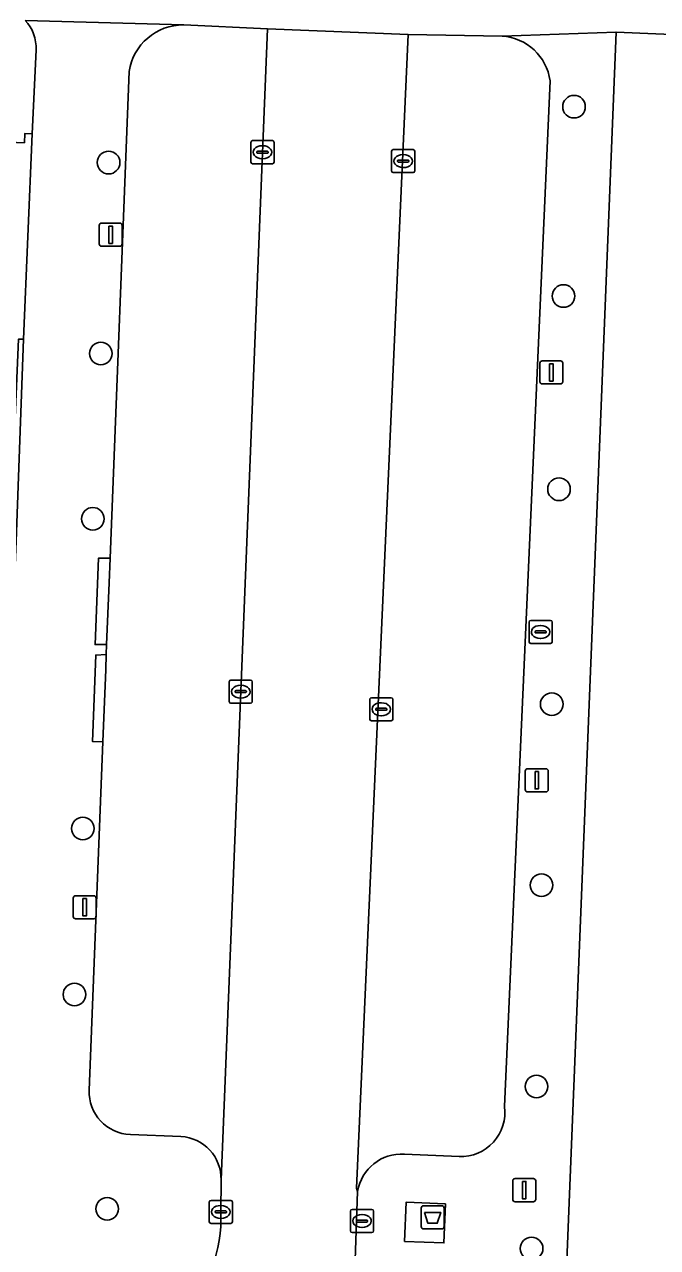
# Model space of a CAD drawing. Extents: x 161354 to 162026, y 386504 to 387460.
# Drawn here: x 161881.6 to 161908.9, y 387059.7 to 387112.6 of the extents above; entities that cross this region are included whole.
import ezdxf

# ---------------------------------------------------------------- set-up
doc = ezdxf.new("R2010")
doc.units = 0
for name, color, linetype in [('IMGEO_Afval_apart_plaats', 7, 'Continuous'), ('IMGEO_Boom', 7, 'Continuous'), ('IMGEO_Brandkraan', 7, 'Continuous'), ('IMGEO_Erf', 7, 'Continuous'), ('IMGEO_Kolk', 7, 'Continuous'), ('IMGEO_Lichtmast', 7, 'Continuous'), ('IMGEO_Pand', 7, 'Continuous'), ('IMGEO_Parkeervlak_open', 7, 'Continuous'), ('IMGEO_Rijbaan_lokaal_open', 7, 'Continuous'), ('IMGEO_Voetpad_gesloten', 7, 'Continuous'), ('IMGEO_Voetpad_open', 7, 'Continuous')]:
    doc.layers.add(name, color=color, linetype=linetype)

msp = doc.modelspace()

# ---------------------------------------------------------------- linework, layer by layer
at = {"layer": 'IMGEO_Afval_apart_plaats'}
for p, q in [((161898.714, 387060.646), (161898.714, 387061.446)), ((161898.714, 387061.446), (161898.714, 387060.646)), ((161898.814, 387061.546), (161899.604, 387061.546)), ((161899.604, 387061.546), (161898.814, 387061.546)), ((161899.704, 387061.446), (161899.704, 387060.646)), ((161899.704, 387060.646), (161899.704, 387061.446)), ((161899.604, 387060.546), (161898.814, 387060.546)), ((161898.814, 387060.546), (161899.604, 387060.546))]:
    msp.add_line(p, q, dxfattribs=at)
msp.add_lwpolyline([(161898.857, 387061.26), (161899.561, 387061.26), (161899.412, 387060.79), (161899.006, 387060.79), (161898.857, 387061.26)], dxfattribs=at)
for centre, start, end in [((161898.814, 387061.446), 90, 180), ((161898.814, 387061.446), 90, 180), ((161899.604, 387061.446), 0, 90), ((161899.604, 387061.446), 360, 90), ((161898.814, 387060.646), 180, 270), ((161898.814, 387060.646), 180, 270), ((161899.604, 387060.646), 270, 0), ((161899.604, 387060.646), 270, 0)]:
    msp.add_arc(centre, 0.1, start, end, dxfattribs=at)
at = {"layer": 'IMGEO_Boom'}
for centre in [(161905.324, 387109.066), (161885.199, 387106.649), (161904.87, 387100.88), (161884.861, 387098.397), (161904.675, 387092.525), (161884.512, 387091.25), (161904.361, 387083.232), (161884.081, 387077.857), (161903.915, 387075.405), (161883.719, 387070.684), (161903.699, 387066.703), (161885.133, 387061.416), (161903.49, 387059.696)]:
    msp.add_circle(centre, 0.489, dxfattribs=at)
at = {"layer": 'IMGEO_Brandkraan'}
for p, q in [((161903.38, 387085.931), (161903.38, 387086.783)), ((161903.455, 387086.857), (161904.307, 387086.857)), ((161903.868, 387086.637), (161903.893, 387086.637)), ((161904.381, 387086.783), (161904.381, 387085.931)), ((161903.639, 387086.351), (161903.639, 387086.363)), ((161904.077, 387086.314), (161903.679, 387086.314)), ((161903.682, 387086.4), (161904.08, 387086.4)), ((161903.891, 387086.077), (161903.866, 387086.077)), ((161904.123, 387086.363), (161904.123, 387086.351)), ((161904.307, 387085.857), (161903.455, 387085.857))]:
    msp.add_line(p, q, dxfattribs=at)
for points in [[(161903.38, 387085.931), (161903.38, 387086.783)], [(161903.455, 387086.857), (161904.307, 387086.857)], [(161904.381, 387086.783), (161904.381, 387085.931)], [(161904.307, 387085.857), (161903.455, 387085.857)]]:
    msp.add_lwpolyline(points, dxfattribs=at)
for centre, radius, start, end in [((161903.457, 387086.781), 0.0765, 91.552, 178.448), ((161903.457, 387086.781), 0.0765, 91.552, 178.448), ((161904.305, 387086.781), 0.0765, 1.552, 88.448), ((161904.305, 387086.781), 0.0765, 1.552, 88.448), ((161903.679, 387086.36), 0.0403, 85.8775, 175.7526), ((161903.676, 387086.35), 0.0366, 178.938, 274.7102), ((161904.08, 387086.357), 0.043, 264.8664, 352.4533), ((161904.084, 387086.362), 0.0386, 1.7309, 96.639), ((161903.457, 387085.933), 0.0765, 181.552, 268.448), ((161903.457, 387085.933), 0.0765, 181.552, 268.448), ((161904.305, 387085.933), 0.0765, 271.552, 358.448), ((161904.305, 387085.933), 0.0765, 271.552, 358.448)]:
    msp.add_arc(centre, radius, start, end, dxfattribs=at)
for centre, major_axis, ratio, start_param, end_param in [((161903.867, 387086.357), (-0.387, 0.002), 0.722429, 4.712389, 7.853982), ((161903.892, 387086.357), (-0.39, 0.002), 0.717154, 1.570796, 4.712389)]:
    msp.add_ellipse(centre, major_axis=major_axis, ratio=ratio, start_param=start_param, end_param=end_param, dxfattribs=at)
at = {"layer": 'IMGEO_Erf'}
msp.add_lwpolyline([(161949.829, 387052.652), (161952.036, 387110.403), (161938.722, 387110.963), (161907.141, 387112.293), (161904.797, 387053.789), (161904.221, 387041.354), (161898.337, 387041.574), (161897.536, 387022.505), (161948.584, 387020.063)], close=True, dxfattribs=at)
msp.add_lwpolyline([(161881.554, 387107.504), (161881.57, 387107.901), (161881.897, 387107.887), (161882.061, 387111.528)], dxfattribs=at)
msp.add_arc((161880.299, 387111.6), 1.763, 357.6565, 42.7514, dxfattribs=at)
at = {"layer": 'IMGEO_Kolk'}
for p, q in [((161891.352, 387106.671), (161891.352, 387107.523)), ((161891.427, 387107.597), (161892.279, 387107.597)), ((161891.84, 387107.377), (161891.865, 387107.377)), ((161892.353, 387107.523), (161892.353, 387106.671)), ((161897.51, 387107.214), (161898.362, 387107.214)), ((161891.611, 387107.091), (161891.611, 387107.103)), ((161892.049, 387107.054), (161891.651, 387107.054)), ((161891.654, 387107.14), (161892.052, 387107.14)), ((161891.863, 387106.817), (161891.838, 387106.817)), ((161892.095, 387107.103), (161892.095, 387107.091)), ((161897.435, 387106.288), (161897.435, 387107.14)), ((161897.694, 387106.708), (161897.694, 387106.72)), ((161898.132, 387106.671), (161897.734, 387106.671)), ((161897.737, 387106.757), (161898.135, 387106.757)), ((161897.923, 387106.994), (161897.948, 387106.994)), ((161898.178, 387106.72), (161898.178, 387106.708)), ((161898.436, 387107.14), (161898.436, 387106.288)), ((161892.279, 387106.597), (161891.427, 387106.597)), ((161898.362, 387106.214), (161897.51, 387106.214)), ((161897.946, 387106.434), (161897.921, 387106.434)), ((161890.411, 387083.349), (161890.411, 387084.201)), ((161890.486, 387084.275), (161891.338, 387084.275)), ((161890.899, 387084.055), (161890.924, 387084.055)), ((161891.412, 387084.201), (161891.412, 387083.349)), ((161890.67, 387083.769), (161890.67, 387083.781)), ((161891.108, 387083.732), (161890.71, 387083.732)), ((161890.713, 387083.818), (161891.111, 387083.818)), ((161890.922, 387083.495), (161890.897, 387083.495)), ((161891.154, 387083.781), (161891.154, 387083.769)), ((161896.49, 387082.588), (161896.49, 387083.44)), ((161896.565, 387083.514), (161897.417, 387083.514)), ((161897.491, 387083.44), (161897.491, 387082.588)), ((161891.338, 387083.275), (161890.486, 387083.275)), ((161896.749, 387083.008), (161896.749, 387083.02)), ((161897.187, 387082.971), (161896.789, 387082.971)), ((161896.792, 387083.057), (161897.19, 387083.057)), ((161896.978, 387083.294), (161897.003, 387083.294)), ((161897.233, 387083.02), (161897.233, 387083.008)), ((161897.417, 387082.514), (161896.565, 387082.514)), ((161897.001, 387082.734), (161896.976, 387082.734)), ((161889.551, 387060.854), (161889.551, 387061.706)), ((161889.626, 387061.78), (161890.478, 387061.78)), ((161890.552, 387061.706), (161890.552, 387060.854)), ((161889.81, 387061.274), (161889.81, 387061.286)), ((161890.248, 387061.237), (161889.85, 387061.237)), ((161889.853, 387061.323), (161890.251, 387061.323)), ((161890.039, 387061.56), (161890.064, 387061.56)), ((161890.294, 387061.286), (161890.294, 387061.274)), ((161895.656, 387060.461), (161895.656, 387061.313)), ((161895.731, 387061.387), (161896.583, 387061.387)), ((161896.144, 387061.167), (161896.169, 387061.167)), ((161896.657, 387061.313), (161896.657, 387060.461)), ((161890.478, 387060.78), (161889.626, 387060.78)), ((161890.062, 387061), (161890.037, 387061)), ((161895.915, 387060.881), (161895.915, 387060.893)), ((161896.353, 387060.844), (161895.955, 387060.844)), ((161895.958, 387060.93), (161896.356, 387060.93)), ((161896.399, 387060.893), (161896.399, 387060.881)), ((161896.583, 387060.387), (161895.731, 387060.387)), ((161896.167, 387060.607), (161896.142, 387060.607))]:
    msp.add_line(p, q, dxfattribs=at)
for points in [[(161891.352, 387106.671), (161891.352, 387107.523)], [(161891.427, 387107.597), (161892.279, 387107.597)], [(161892.353, 387107.523), (161892.353, 387106.671)], [(161897.51, 387107.214), (161898.362, 387107.214)], [(161897.435, 387106.288), (161897.435, 387107.14)], [(161898.436, 387107.14), (161898.436, 387106.288)], [(161892.279, 387106.597), (161891.427, 387106.597)], [(161898.362, 387106.214), (161897.51, 387106.214)], [(161890.411, 387083.349), (161890.411, 387084.201)], [(161890.486, 387084.275), (161891.338, 387084.275)], [(161891.412, 387084.201), (161891.412, 387083.349)], [(161896.49, 387082.588), (161896.49, 387083.44)], [(161896.565, 387083.514), (161897.417, 387083.514)], [(161897.491, 387083.44), (161897.491, 387082.588)], [(161891.338, 387083.275), (161890.486, 387083.275)], [(161897.417, 387082.514), (161896.565, 387082.514)], [(161889.551, 387060.854), (161889.551, 387061.706)], [(161889.626, 387061.78), (161890.478, 387061.78)], [(161890.552, 387061.706), (161890.552, 387060.854)], [(161895.656, 387060.461), (161895.656, 387061.313)], [(161895.731, 387061.387), (161896.583, 387061.387)], [(161896.657, 387061.313), (161896.657, 387060.461)], [(161890.478, 387060.78), (161889.626, 387060.78)], [(161896.583, 387060.387), (161895.731, 387060.387)]]:
    msp.add_lwpolyline(points, dxfattribs=at)
for centre, radius, start, end in [((161891.429, 387107.521), 0.0765, 91.552, 178.448), ((161891.429, 387107.521), 0.0765, 91.552, 178.448), ((161892.277, 387107.521), 0.0765, 1.552, 88.448), ((161892.277, 387107.521), 0.0765, 1.552, 88.448), ((161897.512, 387107.138), 0.0765, 91.552, 178.448), ((161897.512, 387107.138), 0.0765, 91.552, 178.448), ((161898.36, 387107.138), 0.0765, 1.552, 88.448), ((161898.36, 387107.138), 0.0765, 1.552, 88.448), ((161891.429, 387106.673), 0.0765, 181.552, 268.448), ((161891.429, 387106.673), 0.0765, 181.552, 268.448), ((161891.651, 387107.1), 0.0403, 85.8775, 175.7526), ((161891.648, 387107.09), 0.0366, 178.938, 274.7102), ((161892.052, 387107.097), 0.043, 264.8664, 352.4533), ((161892.056, 387107.102), 0.0386, 1.7309, 96.639), ((161892.277, 387106.673), 0.0765, 271.552, 358.448), ((161892.277, 387106.673), 0.0765, 271.552, 358.448), ((161897.734, 387106.717), 0.0403, 85.8775, 175.7526), ((161897.731, 387106.707), 0.0366, 178.938, 274.7102), ((161898.135, 387106.714), 0.043, 264.8664, 352.4533), ((161898.139, 387106.719), 0.0386, 1.7309, 96.639), ((161897.512, 387106.29), 0.0765, 181.552, 268.448), ((161897.512, 387106.29), 0.0765, 181.552, 268.448), ((161898.36, 387106.29), 0.0765, 271.552, 358.448), ((161898.36, 387106.29), 0.0765, 271.552, 358.448), ((161890.488, 387084.199), 0.0765, 91.552, 178.448), ((161890.488, 387084.199), 0.0765, 91.552, 178.448), ((161891.336, 387084.199), 0.0765, 1.552, 88.448), ((161891.336, 387084.199), 0.0765, 1.552, 88.448), ((161890.71, 387083.778), 0.0403, 85.8775, 175.7526), ((161890.707, 387083.768), 0.0366, 178.938, 274.7102), ((161891.111, 387083.775), 0.043, 264.8664, 352.4533), ((161891.115, 387083.78), 0.0386, 1.7309, 96.639), ((161896.567, 387083.438), 0.0765, 91.552, 178.448), ((161896.567, 387083.438), 0.0765, 91.552, 178.448), ((161897.415, 387083.438), 0.0765, 1.552, 88.448), ((161897.415, 387083.438), 0.0765, 1.552, 88.448), ((161890.488, 387083.351), 0.0765, 181.552, 268.448), ((161890.488, 387083.351), 0.0765, 181.552, 268.448), ((161891.336, 387083.351), 0.0765, 271.552, 358.448), ((161891.336, 387083.351), 0.0765, 271.552, 358.448), ((161896.789, 387083.017), 0.0403, 85.8775, 175.7526), ((161896.786, 387083.007), 0.0366, 178.938, 274.7102), ((161897.19, 387083.014), 0.043, 264.8664, 352.4533), ((161897.194, 387083.019), 0.0386, 1.7309, 96.639), ((161896.567, 387082.59), 0.0765, 181.552, 268.448), ((161896.567, 387082.59), 0.0765, 181.552, 268.448), ((161897.415, 387082.59), 0.0765, 271.552, 358.448), ((161897.415, 387082.59), 0.0765, 271.552, 358.448), ((161889.628, 387061.704), 0.0765, 91.552, 178.448), ((161889.628, 387061.704), 0.0765, 91.552, 178.448), ((161890.476, 387061.704), 0.0765, 1.552, 88.448), ((161890.476, 387061.704), 0.0765, 1.552, 88.448), ((161889.85, 387061.283), 0.0403, 85.8775, 175.7526), ((161889.847, 387061.273), 0.0366, 178.938, 274.7102), ((161890.251, 387061.28), 0.043, 264.8664, 352.4533), ((161890.255, 387061.285), 0.0386, 1.7309, 96.639), ((161895.733, 387061.311), 0.0765, 91.552, 178.448), ((161895.733, 387061.311), 0.0765, 91.552, 178.448), ((161896.581, 387061.311), 0.0765, 1.552, 88.448), ((161896.581, 387061.311), 0.0765, 1.552, 88.448), ((161889.628, 387060.856), 0.0765, 181.552, 268.448), ((161889.628, 387060.856), 0.0765, 181.552, 268.448), ((161890.476, 387060.856), 0.0765, 271.552, 358.448), ((161890.476, 387060.856), 0.0765, 271.552, 358.448), ((161895.955, 387060.89), 0.0403, 85.8775, 175.7526), ((161895.952, 387060.88), 0.0366, 178.938, 274.7102), ((161896.356, 387060.887), 0.043, 264.8664, 352.4533), ((161896.36, 387060.892), 0.0386, 1.7309, 96.639), ((161895.733, 387060.463), 0.0765, 181.552, 268.448), ((161895.733, 387060.463), 0.0765, 181.552, 268.448), ((161896.581, 387060.463), 0.0765, 271.552, 358.448), ((161896.581, 387060.463), 0.0765, 271.552, 358.448)]:
    msp.add_arc(centre, radius, start, end, dxfattribs=at)
for centre, major_axis, ratio, start_param, end_param in [((161891.839, 387107.097), (-0.387, 0.002), 0.722429, 4.712389, 7.853982), ((161891.864, 387107.097), (-0.39, 0.002), 0.717154, 1.570796, 4.712389), ((161897.922, 387106.714), (-0.387, 0.002), 0.722429, 4.712389, 7.853982), ((161897.947, 387106.714), (-0.39, 0.002), 0.717154, 1.570796, 4.712389), ((161890.898, 387083.775), (-0.387, 0.002), 0.722429, 4.712389, 7.853982), ((161890.923, 387083.775), (-0.39, 0.002), 0.717154, 1.570796, 4.712389), ((161896.977, 387083.014), (-0.387, 0.002), 0.722429, 4.712389, 7.853982), ((161897.002, 387083.014), (-0.39, 0.002), 0.717154, 1.570796, 4.712389), ((161890.038, 387061.28), (-0.387, 0.002), 0.722429, 4.712389, 7.853982), ((161890.063, 387061.28), (-0.39, 0.002), 0.717154, 1.570796, 4.712389), ((161896.143, 387060.887), (-0.387, 0.002), 0.722429, 4.712389, 7.853982), ((161896.168, 387060.887), (-0.39, 0.002), 0.717154, 1.570796, 4.712389)]:
    msp.add_ellipse(centre, major_axis=major_axis, ratio=ratio, start_param=start_param, end_param=end_param, dxfattribs=at)
at = {"layer": 'IMGEO_Lichtmast'}
for p, q in [((161884.892, 387104.031), (161885.682, 387104.031)), ((161885.682, 387104.031), (161884.892, 387104.031)), ((161884.792, 387103.131), (161884.792, 387103.931)), ((161884.792, 387103.931), (161884.792, 387103.131)), ((161885.782, 387103.931), (161885.782, 387103.131)), ((161885.782, 387103.131), (161885.782, 387103.931)), ((161885.682, 387103.031), (161884.892, 387103.031)), ((161884.892, 387103.031), (161885.682, 387103.031)), ((161903.85, 387097.177), (161903.85, 387097.977)), ((161903.85, 387097.977), (161903.85, 387097.177)), ((161903.95, 387098.077), (161904.74, 387098.077)), ((161904.74, 387098.077), (161903.95, 387098.077)), ((161904.84, 387097.977), (161904.84, 387097.177)), ((161904.84, 387097.177), (161904.84, 387097.977)), ((161904.74, 387097.077), (161903.95, 387097.077)), ((161903.95, 387097.077), (161904.74, 387097.077)), ((161903.217, 387079.542), (161903.217, 387080.342)), ((161903.217, 387080.342), (161903.217, 387079.542)), ((161903.317, 387080.442), (161904.107, 387080.442)), ((161904.107, 387080.442), (161903.317, 387080.442)), ((161904.207, 387080.342), (161904.207, 387079.542)), ((161904.207, 387079.542), (161904.207, 387080.342)), ((161904.107, 387079.442), (161903.317, 387079.442)), ((161903.317, 387079.442), (161904.107, 387079.442)), ((161883.77, 387074.953), (161884.56, 387074.953)), ((161884.56, 387074.953), (161883.77, 387074.953)), ((161883.67, 387074.053), (161883.67, 387074.853)), ((161883.67, 387074.853), (161883.67, 387074.053)), ((161884.66, 387074.853), (161884.66, 387074.053)), ((161884.66, 387074.053), (161884.66, 387074.853)), ((161884.56, 387073.953), (161883.77, 387073.953)), ((161883.77, 387073.953), (161884.56, 387073.953)), ((161902.676, 387061.822), (161902.676, 387062.622)), ((161902.676, 387062.622), (161902.676, 387061.822)), ((161902.776, 387062.722), (161903.566, 387062.722)), ((161903.566, 387062.722), (161902.776, 387062.722)), ((161903.666, 387062.622), (161903.666, 387061.822)), ((161903.666, 387061.822), (161903.666, 387062.622)), ((161903.566, 387061.722), (161902.776, 387061.722)), ((161902.776, 387061.722), (161903.566, 387061.722))]:
    msp.add_line(p, q, dxfattribs=at)
for points in [[(161885.212, 387103.906), (161885.362, 387103.906), (161885.362, 387103.156), (161885.212, 387103.156), (161885.212, 387103.906)], [(161904.27, 387097.952), (161904.42, 387097.952), (161904.42, 387097.202), (161904.27, 387097.202), (161904.27, 387097.952)], [(161903.637, 387080.317), (161903.787, 387080.317), (161903.787, 387079.567), (161903.637, 387079.567), (161903.637, 387080.317)], [(161884.09, 387074.828), (161884.24, 387074.828), (161884.24, 387074.078), (161884.09, 387074.078), (161884.09, 387074.828)], [(161903.096, 387062.597), (161903.246, 387062.597), (161903.246, 387061.847), (161903.096, 387061.847), (161903.096, 387062.597)]]:
    msp.add_lwpolyline(points, dxfattribs=at)
for centre, start, end in [((161884.892, 387103.931), 90, 180), ((161884.892, 387103.931), 90, 180), ((161885.682, 387103.931), 0, 90), ((161885.682, 387103.931), 360, 90), ((161884.892, 387103.131), 180, 270), ((161884.892, 387103.131), 180, 270), ((161885.682, 387103.131), 270, 0), ((161885.682, 387103.131), 270, 0), ((161903.95, 387097.977), 90, 180), ((161903.95, 387097.977), 90, 180), ((161904.74, 387097.977), 0, 90), ((161904.74, 387097.977), 360, 90), ((161903.95, 387097.177), 180, 270), ((161903.95, 387097.177), 180, 270), ((161904.74, 387097.177), 270, 0), ((161904.74, 387097.177), 270, 0), ((161903.317, 387080.342), 90, 180), ((161903.317, 387080.342), 90, 180), ((161904.107, 387080.342), 0, 90), ((161904.107, 387080.342), 360, 90), ((161903.317, 387079.542), 180, 270), ((161903.317, 387079.542), 180, 270), ((161904.107, 387079.542), 270, 0), ((161904.107, 387079.542), 270, 0), ((161883.77, 387074.853), 90, 180), ((161883.77, 387074.853), 90, 180), ((161884.56, 387074.853), 0, 90), ((161884.56, 387074.853), 360, 90), ((161883.77, 387074.053), 180, 270), ((161883.77, 387074.053), 180, 270), ((161884.56, 387074.053), 270, 0), ((161884.56, 387074.053), 270, 0), ((161902.776, 387062.622), 90, 180), ((161902.776, 387062.622), 90, 180), ((161903.566, 387062.622), 0, 90), ((161903.566, 387062.622), 360, 90), ((161902.776, 387061.822), 180, 270), ((161902.776, 387061.822), 180, 270), ((161903.566, 387061.822), 270, 0), ((161903.566, 387061.822), 270, 0)]:
    msp.add_arc(centre, 0.1, start, end, dxfattribs=at)
at = {"layer": 'IMGEO_Pand'}
msp.add_lwpolyline([(161881.897, 387107.887), (161881.57, 387107.901), (161881.554, 387107.504), (161875.785, 387107.747), (161875.802, 387108.131), (161875.615, 387108.139), (161875.242, 387099.273), (161875.084, 387095.532), (161881.144, 387095.276), (161881.302, 387099.017), (161881.523, 387099.008)], close=True, dxfattribs=at)
at = {"layer": 'IMGEO_Parkeervlak_open'}
for points in [[(161902.213, 387112.114), (161898.153, 387112.181), (161895.914, 387062.313), (161895.968, 387062.165)], [(161902.318, 387065.838), (161904.287, 387110.182)], [(161897.99, 387063.781), (161900.352, 387063.679)]]:
    msp.add_lwpolyline(points, dxfattribs=at)
for centre, radius, start, end in [((161902.079, 387109.891), 2.227, 7.4984, 86.5619), ((161900.431, 387065.582), 1.905, 267.6367, 7.7209), ((161897.866, 387061.863), 1.922, 86.2958, 170.9685)]:
    msp.add_arc(centre, radius, start, end, dxfattribs=at)
at = {"layer": 'IMGEO_Rijbaan_lokaal_open'}
for points in [[(161898.153, 387112.181), (161892.07, 387112.426), (161890.06, 387062.662), (161890.053, 387061.276)], [(161891.588, 387051.937), (161892.353, 387052.531), (161893.063, 387053.191), (161893.71, 387053.912), (161894.026, 387054.316), (161894.775, 387055.473), (161895.208, 387056.332), (161895.562, 387057.227), (161895.776, 387058.155), (161895.845, 387058.781), (161895.968, 387062.165), (161895.914, 387062.313), (161898.153, 387112.181)]]:
    msp.add_lwpolyline(points, dxfattribs=at)
msp.add_arc((161883.82, 387061.03), 6.238, 274.0476, 2.2634, dxfattribs=at)
at = {"layer": 'IMGEO_Voetpad_gesloten'}
msp.add_lwpolyline([(161899.764, 387061.637), (161898.066, 387061.705), (161897.998, 387060.007), (161899.696, 387059.939)], close=True, dxfattribs=at)
at = {"layer": 'IMGEO_Voetpad_open'}
for points in [[(161881.594, 387112.797), (161888.445, 387112.602), (161892.07, 387112.426), (161898.153, 387112.181), (161902.213, 387112.114), (161907.141, 387112.293), (161938.722, 387110.963), (161938.853, 387113.769), (161917.412, 387114.731)], [(161888.445, 387112.602), (161881.594, 387112.797)], [(161892.07, 387112.426), (161888.445, 387112.602)], [(161890.06, 387062.662), (161892.07, 387112.426)], [(161895.968, 387062.165), (161895.845, 387058.781), (161896.323, 387058.655), (161896.238, 387057.649), (161895.972, 387056.829), (161895.635, 387056.036), (161895.228, 387055.276), (161898.859, 387054.036), (161904.797, 387053.789), (161907.141, 387112.293)], [(161907.141, 387112.293), (161902.213, 387112.114)], [(161882.061, 387111.528), (161881.897, 387107.887), (161881.523, 387099.008), (161881.201, 387090.274), (161881.149, 387088.878), (161881.084, 387086.752), (161881.032, 387085.067), (161880.968, 387083.567), (161880.59, 387074.689), (161880.254, 387065.855), (161879.962, 387061.92)], [(161886.084, 387110.587), (161885.26, 387089.553), (161885.218, 387088.485), (161885.113, 387085.813), (161885.096, 387085.375), (161885.071, 387084.738), (161884.948, 387081.605), (161884.358, 387066.548)], [(161884.358, 387066.548), (161884.948, 387081.605), (161884.499, 387081.622), (161884.639, 387085.359), (161885.096, 387085.375), (161885.113, 387085.813), (161884.613, 387085.813), (161884.763, 387089.553), (161885.26, 387089.553), (161886.084, 387110.587)], [(161904.287, 387110.182), (161902.318, 387065.838)], [(161886.138, 387064.624), (161888.325, 387064.539)], [(161888.325, 387064.539), (161886.138, 387064.624)], [(161900.352, 387063.679), (161897.99, 387063.781)], [(161890.053, 387061.276), (161890.06, 387062.662)]]:
    msp.add_lwpolyline(points, dxfattribs=at)
for points in [[(161885.26, 387089.553), (161884.763, 387089.553), (161884.613, 387085.813), (161885.113, 387085.813), (161885.218, 387088.485)], [(161885.096, 387085.375), (161884.639, 387085.359), (161884.499, 387081.622), (161884.948, 387081.605), (161885.071, 387084.738)], [(161899.764, 387061.637), (161899.696, 387059.939), (161897.998, 387060.007), (161898.066, 387061.705)]]:
    msp.add_lwpolyline(points, close=True, dxfattribs=at)
for centre, radius, start, end in [((161880.299, 387111.6), 1.763, 357.6565, 42.7514), ((161888.426, 387110.234), 2.368, 89.5332, 171.4251), ((161888.426, 387110.234), 2.368, 89.5332, 171.4251), ((161902.079, 387109.891), 2.227, 7.4984, 86.5619), ((161886.21, 387066.476), 1.854, 177.7818, 267.7654), ((161886.21, 387066.476), 1.854, 177.7818, 267.7654), ((161900.431, 387065.582), 1.905, 267.6367, 7.7209), ((161888.231, 387062.711), 1.83, 358.4559, 87.0414), ((161888.231, 387062.711), 1.83, 358.4559, 87.0414), ((161897.866, 387061.863), 1.922, 86.2958, 170.9685), ((161883.82, 387061.03), 6.238, 274.0476, 2.2634)]:
    msp.add_arc(centre, radius, start, end, dxfattribs=at)

doc.saveas('drawing.dxf')
